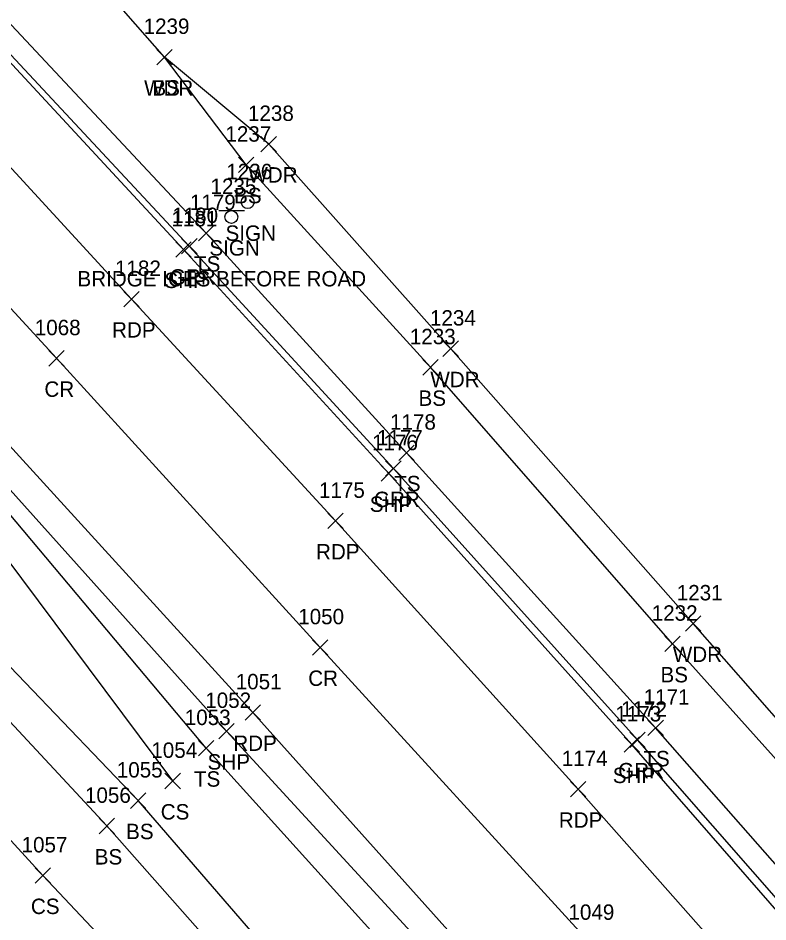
# Model space of a CAD drawing. Extents: x 1647574 to 1652703, y 212895 to 228670.
# Drawn here: x 1650014.7 to 1650112, y 226147.3 to 226264.6 of the extents above; entities that cross this region are included whole.
import ezdxf

# ---------------------------------------------------------------- set-up
doc = ezdxf.new("R2010")
doc.units = 0
for name, color, linetype in [('L_A', 7, 'Continuous'), ('L_I', 7, 'Continuous'), ('L_TIC', 7, 'Continuous'), ('LAWA', 7, 'Continuous'), ('LELB', 7, 'Continuous'), ('P_A', 7, 'Continuous'), ('P_I', 7, 'Continuous'), ('P_TIC', 7, 'Continuous'), ('PET', 7, 'Continuous'), ('PRC', 7, 'Continuous'), ('PSP', 7, 'Continuous'), ('R_A', 7, 'Continuous'), ('R_I', 7, 'Continuous'), ('R_TIC', 7, 'Continuous'), ('RGR', 7, 'Continuous'), ('S_A', 7, 'Continuous'), ('S_C', 7, 'Continuous'), ('S_I', 7, 'Continuous'), ('SSGN', 7, 'Continuous')]:
    doc.layers.add(name, color=color, linetype=linetype)

msp = doc.modelspace()

# ---------------------------------------------------------------- linework, layer by layer
at = {"layer": 'L_TIC'}
for points in [[(1650032.72, 226258.55), (1650034.72, 226260.55)], [(1650034.72, 226258.55), (1650032.72, 226260.55)], [(1650032.72, 226258.55), (1650034.72, 226260.55)], [(1650034.72, 226258.55), (1650032.72, 226260.55)], [(1650046.25, 226247.26), (1650048.25, 226249.26)], [(1650048.25, 226247.26), (1650046.25, 226249.26)], [(1650043.32, 226244.57), (1650045.32, 226246.57)], [(1650045.32, 226244.57), (1650043.32, 226246.57)], [(1650038.15, 226235.7), (1650040.15, 226237.7)], [(1650040.15, 226235.7), (1650038.15, 226237.7)], [(1650069.86, 226220.7), (1650071.86, 226222.7)], [(1650071.86, 226220.7), (1650069.86, 226222.7)], [(1650067.25, 226218.28), (1650069.25, 226220.28)], [(1650069.25, 226218.28), (1650067.25, 226220.28)], [(1650064.12, 226207.19), (1650066.12, 226209.19)], [(1650066.12, 226207.19), (1650064.12, 226209.19)], [(1650101.32, 226185.03), (1650103.32, 226187.03)], [(1650103.32, 226185.03), (1650101.32, 226187.03)], [(1650098.64, 226182.39), (1650100.64, 226184.39)], [(1650100.64, 226182.39), (1650098.64, 226184.39)], [(1650096.45, 226171.49), (1650098.45, 226173.49)], [(1650098.45, 226171.49), (1650096.45, 226173.49)], [(1650038.14, 226168.85), (1650040.14, 226170.85)], [(1650040.14, 226168.85), (1650038.14, 226170.85)], [(1650033.79, 226164.59), (1650035.79, 226166.59)], [(1650035.79, 226164.59), (1650033.79, 226166.59)], [(1650029.31, 226162.04), (1650031.31, 226164.04)], [(1650031.31, 226162.04), (1650029.31, 226164.04)], [(1650025.24, 226158.75), (1650027.24, 226160.75)], [(1650027.24, 226158.75), (1650025.24, 226160.75)], [(1650016.96, 226152.32), (1650018.96, 226154.32)], [(1650018.96, 226152.32), (1650016.96, 226154.32)]]:
    msp.add_lwpolyline(points, dxfattribs=at)
at = {"layer": 'LAWA'}
msp.add_lwpolyline([(1650224.82, 226043.26), (1650200.57, 226071.14), (1650179.14, 226096.39), (1650156.93, 226122.13), (1650126.46, 226158.5), (1650102.32, 226186.03), (1650070.86, 226221.7), (1650047.25, 226248.26), (1650033.72, 226259.55), (1650015.55, 226280.28), (1649981.36, 226313.37), (1649950.59, 226346.36), (1649922.81, 226373.8), (1649891.44, 226407.34), (1649856.77, 226439.08), (1649829.63, 226467.03), (1649787.56, 226504.18), (1649754.94, 226535.2), (1649724.22, 226565.72), (1649692.31, 226598.17), (1649653.67, 226635.29), (1649620.52, 226666.86), (1649581.67, 226703.66)], dxfattribs=at)
at = {"layer": 'LELB'}
for points in [[(1650213.15, 226037.1), (1650185.87, 226070.33), (1650156.97, 226103.72), (1650126.82, 226139.03), (1650097.45, 226172.49), (1650065.12, 226208.19), (1650039.15, 226236.7), (1650005.62, 226272.51), (1649977.06, 226302.34), (1649946.85, 226333.69), (1649915.81, 226365.02), (1649884.88, 226395.87), (1649852.74, 226426.8), (1649817.4, 226461.44), (1649778.8, 226498.35), (1649747.79, 226526.99), (1649716.78, 226556.99), (1649685.05, 226589.65), (1649647.22, 226623.29), (1649611.68, 226660.43), (1649573.8, 226694.76)], [(1650145.31, 225996.12), (1650155.22, 226000.73), (1650160.97, 226007.39), (1650165.06, 226014.73), (1650162.63, 226023.17), (1650152.14, 226036.38), (1650125.52, 226068.74), (1650101.36, 226098.15), (1650073.79, 226131.47), (1650039.14, 226169.85), (1650006.52, 226208.67), (1649978.85, 226238.77), (1649944.11, 226276), (1649910.77, 226309.61), (1649879.19, 226341.22), (1649849.26, 226371.24), (1649815.2, 226404.44), (1649786.47, 226431.97), (1649749.39, 226466.79), (1649718.31, 226495.58), (1649694.54, 226518.32), (1649659.53, 226550.77), (1649625.91, 226582.74), (1649593.12, 226613.01)], [(1650034.79, 226165.59), (1650004.25, 226206.53), (1649976.89, 226237.09), (1649942.39, 226273.76), (1649905.43, 226305.34), (1649874.8, 226336.52), (1649843.44, 226365.42), (1649812.48, 226401.05), (1649784.9, 226430.14), (1649744.52, 226461.95), (1649720.63, 226485.58), (1649711.56, 226477.85), (1649711.58, 226477.78), (1649705.42, 226471.73), (1649700.93, 226467.69), (1649709.73, 226458.24)], [(1650148.97, 226010.88), (1650139.27, 226026.59), (1650113.43, 226057), (1650088.3, 226087.98), (1650061.28, 226120.08), (1650026.24, 226159.75), (1649992.44, 226196.13), (1649963.33, 226228.07), (1649931.94, 226262.56), (1649896.29, 226297.95), (1649867.38, 226328.16), (1649836.11, 226358.29), (1649802.88, 226390.85), (1649773.49, 226418.93), (1649757.57, 226433.02), (1649733.38, 226449.67), (1649721.38, 226464.7), (1649717.89, 226468.09), (1649721.1, 226472.27), (1649725.43, 226467.47)], [(1650148.97, 226010.88), (1650154.49, 226019.63), (1650146.18, 226030.47), (1650117.14, 226060.39), (1650092.92, 226091.65), (1650065.04, 226122.85), (1650030.31, 226163.04), (1649996.06, 226198.8), (1649967.82, 226231.08), (1649935.01, 226265.64), (1649900.92, 226301.66), (1649869, 226330.3), (1649837.58, 226359.92), (1649804, 226392.67), (1649775.11, 226420.09), (1649758.52, 226434.35), (1649738.4, 226455.19), (1649725.43, 226467.47)], [(1650055.12, 226113.82), (1650017.96, 226153.32), (1649984.83, 226189.55), (1649957.12, 226222.67), (1649926.78, 226257.2), (1649885.72, 226290.18), (1649859.03, 226319.45), (1649828.58, 226351.31), (1649795.6, 226382.64), (1649764.56, 226410.62), (1649728.45, 226444.97), (1649709.73, 226458.24)], [(1650123.6, 226156.67), (1650099.64, 226183.39), (1650068.25, 226219.28), (1650044.32, 226245.57), (1650033.72, 226259.55)]]:
    msp.add_lwpolyline(points, dxfattribs=at)
at = {"layer": 'P_TIC'}
for points in [[(1650035.19, 226233.57), (1650037.19, 226235.57)], [(1650037.19, 226233.57), (1650035.19, 226235.57)], [(1650028.44, 226227.14), (1650030.44, 226229.14)], [(1650030.44, 226227.14), (1650028.44, 226229.14)], [(1650018.72, 226219.45), (1650020.72, 226221.45)], [(1650020.72, 226219.45), (1650018.72, 226221.45)], [(1650061.83, 226204.52), (1650063.83, 226206.52)], [(1650063.83, 226204.52), (1650061.83, 226206.52)], [(1650054.9, 226198.34), (1650056.9, 226200.34)], [(1650056.9, 226198.34), (1650054.9, 226200.34)], [(1650052.94, 226181.93), (1650054.94, 226183.93)], [(1650054.94, 226181.93), (1650052.94, 226183.93)], [(1650044.18, 226173.49), (1650046.18, 226175.49)], [(1650046.18, 226173.49), (1650044.18, 226175.49)], [(1650040.79, 226171.07), (1650042.79, 226173.07)], [(1650042.79, 226171.07), (1650040.79, 226173.07)], [(1650093.35, 226169.32), (1650095.35, 226171.32)], [(1650095.35, 226169.32), (1650093.35, 226171.32)], [(1650086.4, 226163.52), (1650088.4, 226165.52)], [(1650088.4, 226163.52), (1650086.4, 226165.52)]]:
    msp.add_lwpolyline(points, dxfattribs=at)
at = {"layer": 'PET'}
for points in [[(1650203.46, 226029.18), (1650176.21, 226061.89), (1650147.53, 226095.79), (1650117.29, 226130.73), (1650087.4, 226164.52), (1650055.9, 226199.34), (1650029.44, 226228.14), (1649996.95, 226263.47), (1649968.15, 226293.72), (1649938.19, 226324.52), (1649906.65, 226356.13), (1649876.52, 226386.27), (1649843.75, 226418.81), (1649809.66, 226451.94), (1649770.32, 226489.71), (1649739.98, 226518.42), (1649716.1, 226541.38), (1649682.51, 226572.89), (1649648.23, 226605.38), (1649615.14, 226636.4), (1649578.52, 226671.42)], [(1650180.12, 226018.51), (1650160.2, 226042.42), (1650132.53, 226074.87), (1650108.24, 226103.36), (1650079.8, 226135.84), (1650045.18, 226174.49), (1650010.43, 226212.6), (1649983.21, 226241.97), (1649947.38, 226279.71), (1649914.98, 226313), (1649883.03, 226345), (1649852.9, 226374.89), (1649819.24, 226408.27), (1649790.46, 226435.99), (1649753.36, 226471.35), (1649722.68, 226500.42), (1649698.76, 226522.75), (1649664.62, 226555.39), (1649630.41, 226587.57), (1649598.45, 226617.55), (1649561.34, 226652.9)]]:
    msp.add_lwpolyline(points, dxfattribs=at)
at = {"layer": 'PRC'}
msp.add_lwpolyline([(1650190.29, 226025.07), (1650169.4, 226050.68), (1650141.73, 226083.3), (1650117.9, 226111.09), (1650088.92, 226144.57), (1650053.94, 226182.93), (1650019.72, 226220.45), (1649992.16, 226250.42), (1649956.56, 226288.56), (1649923.88, 226321.79), (1649891.54, 226354.39), (1649861.68, 226384.4), (1649827.7, 226416.9), (1649798.54, 226445.37), (1649761.96, 226480.16), (1649731.42, 226509.46), (1649707.37, 226531.84), (1649673.7, 226564), (1649639.62, 226596.15), (1649606.75, 226626.95), (1649570.25, 226661.64)], dxfattribs=at)
at = {"layer": 'PSP'}
for points in [[(1650209.98, 226034.8), (1650182.89, 226067.68), (1650153.83, 226101.81), (1650124.05, 226136.25), (1650094.35, 226170.32), (1650062.83, 226205.52), (1650036.19, 226234.57), (1650003.11, 226270.29), (1649975.25, 226299.75), (1649944.68, 226331.46), (1649913.77, 226362.55), (1649883.23, 226393.29), (1649850.54, 226425.12), (1649815.25, 226459.11), (1649776.56, 226495.81), (1649746.09, 226524.83), (1649714.65, 226554.46), (1649681.67, 226585.65), (1649644.69, 226620.23), (1649606.95, 226655.87), (1649570.92, 226690.01)], [(1650176.78, 226014.91), (1650174.69, 226018.89), (1650157.03, 226040.39), (1650129.97, 226072.67), (1650105.28, 226101.15), (1650076.93, 226133.75), (1650041.79, 226172.07), (1650008.03, 226209.64), (1649980.35, 226240.01), (1649944.97, 226277.48), (1649912.15, 226310.56), (1649880.37, 226342.42), (1649850.35, 226372.48), (1649816.61, 226405.58), (1649787.78, 226433.35), (1649750.91, 226468.71), (1649720.44, 226497.53), (1649696.48, 226520.16), (1649661.7, 226552.53), (1649627.77, 226584.84), (1649595.64, 226615.02), (1649558.33, 226650.15)]]:
    msp.add_lwpolyline(points, dxfattribs=at)
at = {"layer": 'R_TIC'}
for points in [[(1650035.95, 226234.01), (1650037.95, 226236.01)], [(1650037.95, 226234.01), (1650035.95, 226236.01)], [(1650062.42, 226205.14), (1650064.42, 226207.14)], [(1650064.42, 226205.14), (1650062.42, 226207.14)], [(1650094.1, 226169.93), (1650096.1, 226171.93)], [(1650096.1, 226169.93), (1650094.1, 226171.93)]]:
    msp.add_lwpolyline(points, dxfattribs=at)
at = {"layer": 'RGR'}
msp.add_lwpolyline([(1650210.88, 226035.34), (1650183.47, 226068.36), (1650154.6, 226102.18), (1650124.72, 226137.1), (1650095.1, 226170.93), (1650063.42, 226206.14), (1650036.95, 226235.01), (1650003.69, 226270.69), (1649975.87, 226300.38), (1649945.2, 226332.04), (1649914.34, 226363.19), (1649883.95, 226393.7), (1649851.2, 226425.71), (1649815.73, 226459.46), (1649777.08, 226496.44), (1649746.45, 226525.34), (1649715.22, 226555.07), (1649682.27, 226586.18), (1649645.22, 226621.05), (1649607.54, 226656.38), (1649571.29, 226690.65)], dxfattribs=at)
at = {"layer": 'SSGN'}
for p, q in [((1650042.87, 226241.56), (1650046.2, 226241.56)), ((1650044.51, 226240.72), (1650044.51, 226240.72)), ((1650040.76, 226239.64), (1650044.09, 226239.64)), ((1650042.41, 226238.8), (1650042.41, 226238.8))]:
    msp.add_line(p, q, dxfattribs=at)
for centre in [(1650044.51, 226240.72), (1650042.41, 226238.8)]:
    msp.add_circle(centre, 0.833, dxfattribs=at)

# ---------------------------------------------------------------- texts
at = {"layer": 'L_A'}
for s, p in [('WDR', (1650031.08, 226254.55)), ('BS', (1650032.16, 226254.55)), ('WDR', (1650044.61, 226243.26)), ('BS', (1650042.76, 226240.57)), ('TS', (1650037.56, 226231.7)), ('WDR', (1650068.22, 226216.7)), ('BS', (1650066.69, 226214.28)), ('TS', (1650063.53, 226203.19)), ('WDR', (1650099.68, 226181.03)), ('BS', (1650098.08, 226178.39)), ('TS', (1650095.86, 226167.49)), ('TS', (1650037.55, 226164.85)), ('CS', (1650033.24, 226160.59)), ('BS', (1650028.75, 226158.04)), ('BS', (1650024.68, 226154.75)), ('CS', (1650016.4, 226148.32))]:
    msp.add_text(s, height=2, dxfattribs=at).set_placement(p)
at = {"layer": 'L_I'}
for s, p in [('1239', (1650031.02, 226262.55)), ('1239', (1650031.02, 226262.55)), ('1238', (1650044.56, 226251.26)), ('1237', (1650041.63, 226248.57)), ('1179', (1650037.02, 226239.7)), ('1234', (1650068.17, 226224.7)), ('1233', (1650065.56, 226222.28)), ('1178', (1650062.99, 226211.19)), ('1231', (1650100.19, 226189.03)), ('1232', (1650096.94, 226186.39)), ('1171', (1650095.89, 226175.49)), ('1053', (1650036.36, 226172.85)), ('1054', (1650032.02, 226168.59)), ('1055', (1650027.54, 226166.04)), ('1056', (1650023.41, 226162.75)), ('1057', (1650015.19, 226156.32))]:
    msp.add_text(s, height=2, dxfattribs=at).set_placement(p)
at = {"layer": 'P_A'}
for s, p in [('SHP', (1650033.72, 226229.57)), ('RDP', (1650026.93, 226223.14)), ('CR', (1650018.15, 226215.45)), ('SHP', (1650060.36, 226200.52)), ('RDP', (1650053.39, 226194.34)), ('CR', (1650052.38, 226177.93)), ('RDP', (1650042.66, 226169.49)), ('SHP', (1650039.32, 226167.07)), ('SHP', (1650091.89, 226165.32)), ('RDP', (1650084.89, 226159.52))]:
    msp.add_text(s, height=2, dxfattribs=at).set_placement(p)
at = {"layer": 'P_I'}
for s, p in [('1181', (1650034.63, 226237.57)), ('1182', (1650027.31, 226231.14)), ('1068', (1650016.9, 226223.45)), ('1176', (1650060.65, 226208.52)), ('1175', (1650053.77, 226202.34)), ('1050', (1650051.08, 226185.93)), ('1051', (1650042.97, 226177.49)), ('1052', (1650039.02, 226175.07)), ('1173', (1650092.22, 226173.32)), ('1174', (1650085.27, 226167.52)), ('1049', (1650086.14, 226147.57))]:
    msp.add_text(s, height=2, dxfattribs=at).set_placement(p)
at = {"layer": 'R_A'}
for p in [(1650034.43, 226230.01), (1650060.91, 226201.14), (1650092.59, 226165.93)]:
    msp.add_text('GRR', height=2, dxfattribs=at).set_placement(p)
at = {"layer": 'R_I'}
for s, p in [('1180', (1650034.73, 226238.01)), ('1177', (1650061.29, 226209.14)), ('1172', (1650092.97, 226173.93))]:
    msp.add_text(s, height=2, dxfattribs=at).set_placement(p)
at = {"layer": 'S_A'}
for p in [(1650041.65, 226235.7), (1650039.55, 226233.78)]:
    msp.add_text('SIGN', height=2, dxfattribs=at).set_placement(p)
at = {"layer": 'S_C'}
msp.add_text('BRIDGE ICES BEFORE ROAD', height=2, dxfattribs=at).set_placement((1650022.44, 226229.78))
at = {"layer": 'S_I'}
for s, p in [('1236', (1650041.75, 226243.7)), ('1235', (1650039.7, 226241.78))]:
    msp.add_text(s, height=2, dxfattribs=at).set_placement(p)

doc.saveas('drawing.dxf')
